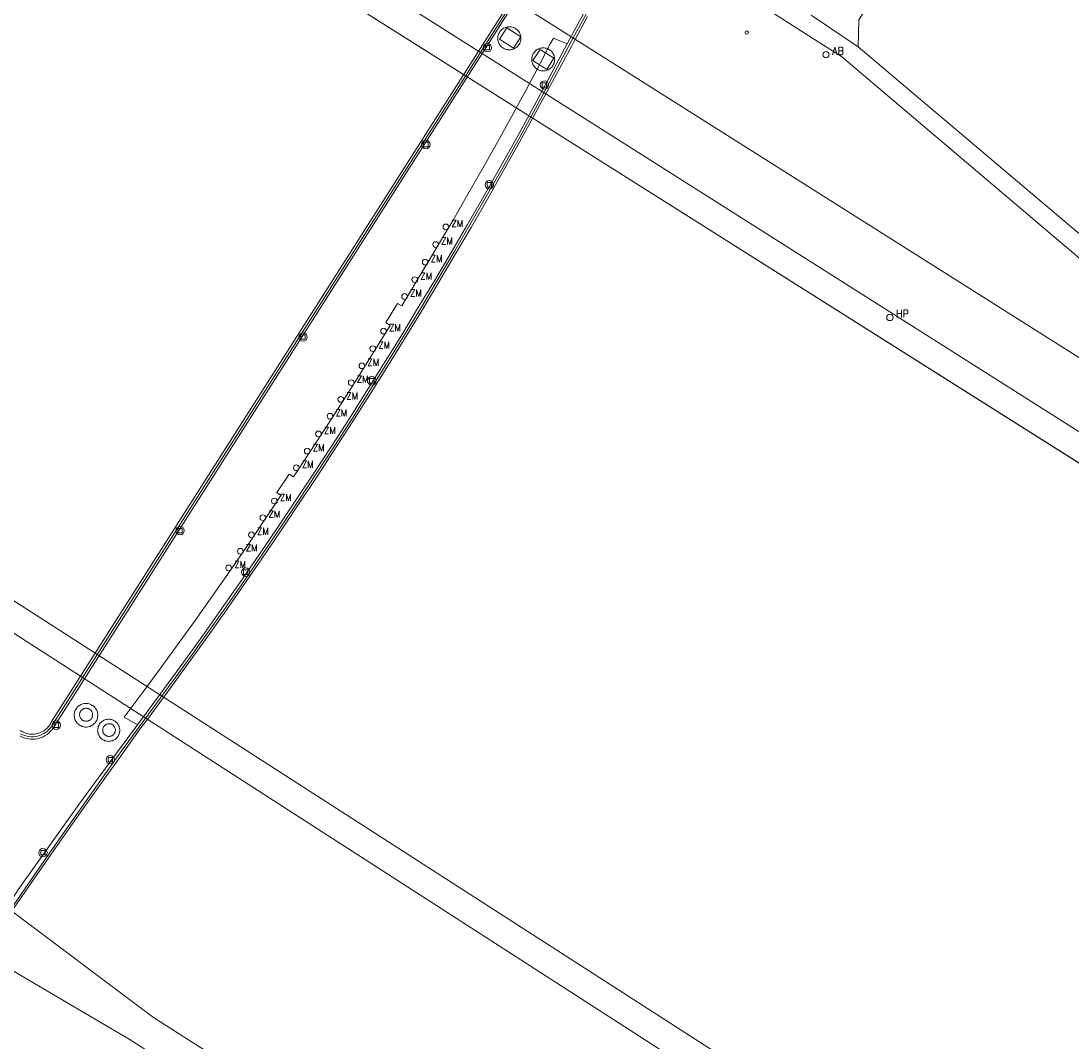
# Model space of a CAD drawing. Header units: metres. Extents: x 138165 to 154469, y 480134 to 494189.
# Tile 287 of 656: x 150009 to 150091, y 481518 to 481598. Entities that reach past the tile are written whole.
import ezdxf

# ---------------------------------------------------------------- set-up
doc = ezdxf.new("R2010")
doc.units = ezdxf.units.M
doc.header["$LTSCALE"] = 0.001
doc.header["$MEASUREMENT"] = 0
for name, color, linetype, lineweight in [('TOP-L-topo objecten punt', 7, 'Continuous', 0), ('TOP-L-topo objecten vlak', 7, 'Continuous', 0), ('TOP-L-water beschoeiing', 7, 'Continuous', 0), ('TOP_L_ballustrade', 7, 'Continuous', 0)]:
    doc.layers.add(name, color=color, linetype=linetype, lineweight=lineweight)
doc.styles.add('Style-STANDARD', font='STANDARD.shx')

# ---------------------------------------------------------------- blocks, each defined once
blk = doc.blocks.new('304')
at = {"layer": 'TOP-L-topo objecten punt', "color": 7, "linetype": 'Continuous', "lineweight": 0}
blk.add_circle((0, 0), 0.0225, dxfattribs=at)
at = {"layer": 'TOP-L-topo objecten punt', "color": 7, "linetype": 'Continuous', "lineweight": 0, "style": 'Style-STANDARD'}
blk.add_text('ZM', height=0.054, dxfattribs=at).set_placement((0.0435, 0))
blk = doc.blocks.new('39')
at = {"layer": 'TOP-L-topo objecten punt', "color": 7, "linetype": 'Continuous', "lineweight": 0}
for p, q in [((0.0175, 0.0175), (-0.0175, 0.0175)), ((-0.0175, 0.0175), (-0.0175, -0.0175)), ((0.0175, 0.0175), (0.0175, -0.0175)), ((0.0175, -0.0175), (-0.0175, -0.0175))]:
    blk.add_line(p, q, dxfattribs=at)
blk.add_circle((0, 0), 0.0332, dxfattribs=at)
blk = doc.blocks.new('17')
at = {"layer": 'TOP-L-topo objecten punt', "color": 7, "linetype": 'Continuous', "lineweight": 0}
blk.add_circle((0, 0), 0.025, dxfattribs=at)
at = {"layer": 'TOP-L-topo objecten punt', "color": 7, "linetype": 'Continuous', "lineweight": 0, "style": 'Style-STANDARD'}
blk.add_text('HP', height=0.06, dxfattribs=at).set_placement((0.0483, 0))
blk = doc.blocks.new('10')
at = {"layer": 'TOP-L-topo objecten punt', "linetype": 'Continuous', "lineweight": 0}
blk.add_circle((0, 0), 0.0125, dxfattribs=at)
blk = doc.blocks.new('11')
at = {"layer": 'TOP-L-topo objecten punt', "color": 7, "linetype": 'Continuous', "lineweight": 0}
blk.add_circle((0, 0), 0.025, dxfattribs=at)
at = {"layer": 'TOP-L-topo objecten punt', "color": 7, "linetype": 'Continuous', "lineweight": 0, "style": 'Style-STANDARD'}
blk.add_text('AB', height=0.06, dxfattribs=at).set_placement((0.0483, 0))

msp = doc.modelspace()

# ---------------------------------------------------------------- linework, layer by layer
at = {"layer": 'TOP-L-topo objecten vlak', "flags": 128}
for points in [[(150074.256, 481596.367), (150074.322, 481598.481), (150097.504, 481635.322), (150100.336, 481639.816), (150216.703, 481824.464)], [(151305.844, 480792.429), (151174.69, 480875.85), (151048.9, 480955.15), (151000, 480986.086), (150978.007, 481000), (150921.83, 481035.54), (150753.92, 481141.74), (150547.54, 481273.39), (150344.63, 481403.15), (150287.751, 481439.292), (150257.337, 481458.618), (150192.211, 481500), (150151.01, 481526.18), (150138.835, 481533.868), (150137.428, 481534.756), (150000, 481621.534), (149908.77, 481679.14), (149780.368, 481761.13)], [(149752.059, 481716.796), (149936.4, 481598.96), (150000, 481558.063), (150090.297, 481500), (150120.56, 481480.54), (150257.87, 481392.723), (150297.62, 481367.3), (150518.8, 481226.52), (150686.17, 481119.754)], [(149750.945, 481715.047), (149935.17, 481597.24), (150000, 481555.509), (150086.235, 481500), (150119.48, 481478.6), (150256.81, 481391.072), (150295.88, 481366.17), (150517.689, 481224.83), (150684.957, 481117.971)], [(150144.204, 481545.095), (150102.951, 481571.281), (150096.086, 481576.191), (150091.707, 481579.698), (150072.943, 481595.601), (150071.335, 481596.628), (150031.631, 481621.982), (149922.773, 481691.401)], [(149914.307, 481683.988), (150000, 481629.842), (150096.242, 481569.03), (150141.272, 481540.578)], [(149910.665, 481680.799), (150000, 481624.205), (150138.492, 481536.471)], [(149908.77, 481679.14), (150000, 481621.534), (150137.428, 481534.756)], [(150068.862, 481633.706), (150011.198, 481543.063), (150011.108, 481542.917), (150011.005, 481542.78), (150010.89, 481542.652), (150010.765, 481542.535), (150010.63, 481542.428), (150010.487, 481542.334), (150010.336, 481542.252), (150010.179, 481542.184), (150010.016, 481542.129), (150009.849, 481542.088), (150009.68, 481542.062), (150009.508, 481542.051), (150009.337, 481542.055), (150009.166, 481542.073), (150008.998, 481542.105), (150008.833, 481542.153), (150008.672, 481542.214), (150008.518, 481542.288)], [(150068.862, 481633.706), (150068.805, 481633.741), (150068.58, 481633.869), (150010.965, 481543.388), (150010.925, 481543.309), (150010.839, 481543.171), (150010.741, 481543.041), (150010.63, 481542.921), (150010.508, 481542.813), (150010.376, 481542.717), (150010.235, 481542.635), (150010.087, 481542.567), (150009.933, 481542.513), (150009.774, 481542.475), (150009.613, 481542.453), (150009.45, 481542.447), (150009.287, 481542.456), (150009.126, 481542.482), (150008.968, 481542.523), (150008.815, 481542.58), (150008.668, 481542.651), (150008.529, 481542.736)], [(150051.429, 481596.587), (150052.291, 481598.182), (150053.479, 481600.347), (150054.68, 481602.505), (150055.895, 481604.656), (150057.125, 481606.798), (150058.368, 481608.932), (150059.625, 481611.058), (150060.895, 481613.176), (150062.18, 481615.286), (150063.478, 481617.387), (150072.426, 481631.429)], [(150007.297, 481527.753), (150009.114, 481530.396), (150010.944, 481533.031), (150012.787, 481535.657), (150014.644, 481538.273), (150016.513, 481540.88), (150018.003, 481542.939), (150018.54, 481543.662), (150020.061, 481545.726), (150021.569, 481547.8), (150023.064, 481549.883), (150024.546, 481551.975), (150026.015, 481554.077), (150027.471, 481556.188), (150028.913, 481558.308), (150030.342, 481560.436), (150031.758, 481562.574), (150033.161, 481564.72), (150034.55, 481566.875), (150035.926, 481569.039), (150037.288, 481571.211), (150038.636, 481573.392), (150039.971, 481575.581), (150041.292, 481577.779), (150042.6, 481579.984), (150043.894, 481582.198), (150045.173, 481584.42), (150046.439, 481586.649), (150047.691, 481588.887), (150048.929, 481591.132), (150051.796, 481596.426), (150051.909, 481596.639), (150053.031, 481598.727)], [(150074.256, 481596.367), (150070.575, 481598.83)], [(150047.806, 481597.027), (150047.802, 481596.948), (150047.792, 481596.87), (150047.775, 481596.793), (150047.751, 481596.717), (150047.721, 481596.644), (150047.684, 481596.574), (150047.642, 481596.508), (150047.594, 481596.445), (150047.54, 481596.387), (150047.482, 481596.333), (150047.419, 481596.285), (150047.353, 481596.243), (150047.283, 481596.206), (150047.21, 481596.176), (150047.134, 481596.152), (150047.057, 481596.135), (150046.979, 481596.125), (150046.9, 481596.121), (150046.821, 481596.125), (150046.743, 481596.135), (150046.666, 481596.152), (150046.59, 481596.176), (150046.517, 481596.206), (150046.447, 481596.243), (150046.381, 481596.285), (150046.318, 481596.333), (150046.26, 481596.387), (150046.206, 481596.445), (150046.158, 481596.508), (150046.116, 481596.574), (150046.079, 481596.644), (150046.049, 481596.717), (150046.025, 481596.793), (150046.008, 481596.87), (150045.998, 481596.948), (150045.994, 481597.027), (150045.998, 481597.106), (150046.008, 481597.184), (150046.025, 481597.262), (150046.049, 481597.337), (150046.079, 481597.41), (150046.116, 481597.48), (150046.158, 481597.547), (150046.206, 481597.609), (150046.26, 481597.668), (150046.318, 481597.721), (150046.381, 481597.769), (150046.447, 481597.811), (150046.517, 481597.848), (150046.59, 481597.878), (150046.666, 481597.902), (150046.743, 481597.919), (150046.821, 481597.929), (150046.9, 481597.933), (150046.979, 481597.929), (150047.057, 481597.919), (150047.134, 481597.902), (150047.21, 481597.878), (150047.283, 481597.848), (150047.353, 481597.811), (150047.419, 481597.769), (150047.482, 481597.721), (150047.54, 481597.668), (150047.594, 481597.609), (150047.642, 481597.547), (150047.684, 481597.48), (150047.721, 481597.41), (150047.751, 481597.337), (150047.775, 481597.262), (150047.792, 481597.184), (150047.802, 481597.106), (150047.806, 481597.027)], [(150047.235, 481596.26), (150047.792, 481597.13), (150046.695, 481597.833), (150046.138, 481596.963), (150047.235, 481596.26)], [(150017.738, 481543.179), (150016.673, 481543.779), (150018.087, 481545.663), (150019.488, 481547.557), (150020.876, 481549.461), (150022.252, 481551.374), (150023.614, 481553.296), (150024.963, 481555.227), (150026.299, 481557.168), (150027.622, 481559.117), (150028.931, 481561.076), (150028.994, 481561.17), (150028.669, 481561.406), (150029.631, 481562.841), (150029.964, 481562.644), (150031.228, 481564.543), (150032.478, 481566.451), (150033.715, 481568.367), (150034.939, 481570.292), (150036.149, 481572.226), (150037.346, 481574.168), (150037.554, 481574.51), (150037.214, 481574.727), (150038.125, 481576.215), (150038.466, 481576.037), (150040.223, 481578.961), (150041.966, 481581.893), (150042.48, 481582.763), (150043.653, 481584.792), (150044.812, 481586.829), (150045.957, 481588.874), (150047.088, 481590.927), (150048.206, 481592.987), (150049.309, 481595.055), (150050.112, 481596.582), (150050.36, 481597.044), (150051.429, 481596.587)], [(150017.738, 481543.179), (150018.339, 481543.987), (150019.855, 481546.046), (150021.359, 481548.114), (150022.85, 481550.191), (150024.327, 481552.278), (150025.792, 481554.374), (150027.243, 481556.48), (150028.682, 481558.594), (150030.107, 481560.717), (150031.518, 481562.849), (150032.916, 481564.99), (150034.301, 481567.139), (150035.673, 481569.298), (150037.031, 481571.464), (150038.375, 481573.639), (150039.705, 481575.823), (150041.022, 481578.015), (150042.326, 481580.215), (150043.615, 481582.423), (150044.891, 481584.639), (150046.152, 481586.863), (150047.4, 481589.095), (150048.634, 481591.335), (150051.429, 481596.587)], [(150050.456, 481595.372), (150050.453, 481595.293), (150050.443, 481595.216), (150050.426, 481595.139), (150050.402, 481595.064), (150050.372, 481594.992), (150050.336, 481594.922), (150050.294, 481594.856), (150050.246, 481594.794), (150050.193, 481594.736), (150050.135, 481594.683), (150050.073, 481594.635), (150050.007, 481594.593), (150049.937, 481594.557), (150049.864, 481594.527), (150049.79, 481594.503), (150049.713, 481594.486), (150049.635, 481594.476), (150049.557, 481594.472), (150049.478, 481594.476), (150049.401, 481594.486), (150049.324, 481594.503), (150049.249, 481594.527), (150049.177, 481594.557), (150049.107, 481594.593), (150049.041, 481594.635), (150048.979, 481594.683), (150048.921, 481594.736), (150048.868, 481594.794), (150048.82, 481594.856), (150048.778, 481594.922), (150048.742, 481594.992), (150048.711, 481595.064), (150048.688, 481595.139), (150048.671, 481595.216), (150048.661, 481595.293), (150048.657, 481595.372), (150048.661, 481595.45), (150048.671, 481595.528), (150048.688, 481595.605), (150048.711, 481595.68), (150048.742, 481595.752), (150048.778, 481595.822), (150048.82, 481595.888), (150048.868, 481595.95), (150048.921, 481596.008), (150048.979, 481596.061), (150049.041, 481596.109), (150049.107, 481596.151), (150049.177, 481596.187), (150049.249, 481596.217), (150049.324, 481596.241), (150049.401, 481596.258), (150049.478, 481596.268), (150049.557, 481596.271), (150049.635, 481596.268), (150049.713, 481596.258), (150049.79, 481596.241), (150049.864, 481596.217), (150049.937, 481596.187), (150050.007, 481596.151), (150050.073, 481596.109), (150050.135, 481596.061), (150050.193, 481596.008), (150050.246, 481595.95), (150050.294, 481595.888), (150050.336, 481595.822), (150050.372, 481595.752), (150050.402, 481595.68), (150050.426, 481595.605), (150050.443, 481595.528), (150050.453, 481595.45), (150050.456, 481595.372)], [(150103.647, 481572.636), (150100.715, 481574.703), (150097.937, 481576.662), (150097.231, 481577.16), (150092.668, 481580.823), (150091.843, 481581.519), (150074.256, 481596.367)], [(150049.837, 481594.591), (150050.393, 481595.473), (150049.307, 481596.157), (150048.751, 481595.276), (150049.837, 481594.591)], [(150470.613, 481229.953), (150245.254, 481373.063), (150046.13, 481500), (150017.085, 481518.516), (150000.726, 481528.135), (149954.225, 481558.28), (149953.622, 481558.728), (149956.505, 481562.09)], [(150014.612, 481543.931), (150014.609, 481544.012), (150014.598, 481544.092), (150014.581, 481544.17), (150014.557, 481544.247), (150014.526, 481544.322), (150014.489, 481544.393), (150014.445, 481544.461), (150014.396, 481544.525), (150014.342, 481544.585), (150014.282, 481544.639), (150014.218, 481544.688), (150014.15, 481544.732), (150014.079, 481544.769), (150014.004, 481544.8), (150013.927, 481544.824), (150013.849, 481544.841), (150013.769, 481544.852), (150013.688, 481544.855), (150013.607, 481544.852), (150013.528, 481544.841), (150013.449, 481544.824), (150013.372, 481544.8), (150013.297, 481544.769), (150013.226, 481544.732), (150013.158, 481544.688), (150013.094, 481544.639), (150013.034, 481544.585), (150012.98, 481544.525), (150012.931, 481544.461), (150012.888, 481544.393), (150012.85, 481544.322), (150012.819, 481544.247), (150012.795, 481544.17), (150012.778, 481544.092), (150012.767, 481544.012), (150012.764, 481543.931), (150012.767, 481543.851), (150012.778, 481543.771), (150012.795, 481543.692), (150012.819, 481543.615), (150012.85, 481543.541), (150012.888, 481543.469), (150012.931, 481543.401), (150012.98, 481543.337), (150013.034, 481543.278), (150013.094, 481543.223), (150013.158, 481543.174), (150013.226, 481543.131), (150013.297, 481543.093), (150013.372, 481543.063), (150013.449, 481543.038), (150013.528, 481543.021), (150013.607, 481543.01), (150013.688, 481543.007), (150013.769, 481543.01), (150013.849, 481543.021), (150013.927, 481543.038), (150014.004, 481543.063), (150014.079, 481543.093), (150014.15, 481543.131), (150014.218, 481543.174), (150014.282, 481543.223), (150014.342, 481543.278), (150014.396, 481543.337), (150014.445, 481543.401), (150014.489, 481543.469), (150014.526, 481543.541), (150014.557, 481543.615), (150014.581, 481543.692), (150014.598, 481543.771), (150014.609, 481543.851), (150014.612, 481543.931)], [(150014.208, 481543.97), (150014.206, 481544.015), (150014.2, 481544.059), (150014.19, 481544.102), (150014.177, 481544.145), (150014.16, 481544.186), (150014.14, 481544.225), (150014.116, 481544.263), (150014.089, 481544.298), (150014.058, 481544.331), (150014.026, 481544.361), (150013.99, 481544.388), (150013.953, 481544.412), (150013.913, 481544.433), (150013.872, 481544.45), (150013.83, 481544.463), (150013.786, 481544.473), (150013.742, 481544.478), (150013.698, 481544.48), (150013.653, 481544.478), (150013.609, 481544.473), (150013.566, 481544.463), (150013.523, 481544.45), (150013.482, 481544.433), (150013.443, 481544.412), (150013.405, 481544.388), (150013.37, 481544.361), (150013.337, 481544.331), (150013.307, 481544.298), (150013.28, 481544.263), (150013.256, 481544.225), (150013.235, 481544.186), (150013.218, 481544.145), (150013.205, 481544.102), (150013.195, 481544.059), (150013.19, 481544.015), (150013.188, 481543.97), (150013.19, 481543.926), (150013.195, 481543.882), (150013.205, 481543.838), (150013.218, 481543.796), (150013.235, 481543.755), (150013.256, 481543.715), (150013.28, 481543.678), (150013.307, 481543.642), (150013.337, 481543.61), (150013.37, 481543.58), (150013.405, 481543.552), (150013.443, 481543.529), (150013.482, 481543.508), (150013.523, 481543.491), (150013.566, 481543.478), (150013.609, 481543.468), (150013.653, 481543.462), (150013.698, 481543.46), (150013.742, 481543.462), (150013.786, 481543.468), (150013.83, 481543.478), (150013.872, 481543.491), (150013.913, 481543.508), (150013.953, 481543.529), (150013.99, 481543.552), (150014.026, 481543.58), (150014.058, 481543.61), (150014.089, 481543.642), (150014.116, 481543.678), (150014.14, 481543.715), (150014.16, 481543.755), (150014.177, 481543.796), (150014.19, 481543.838), (150014.2, 481543.882), (150014.206, 481543.926), (150014.208, 481543.97)], [(150016.333, 481542.752), (150016.33, 481542.827), (150016.32, 481542.902), (150016.303, 481542.976), (150016.281, 481543.048), (150016.252, 481543.118), (150016.217, 481543.184), (150016.176, 481543.248), (150016.13, 481543.308), (150016.079, 481543.364), (150016.024, 481543.415), (150015.964, 481543.461), (150015.9, 481543.501), (150015.833, 481543.536), (150015.763, 481543.565), (150015.691, 481543.588), (150015.618, 481543.604), (150015.543, 481543.614), (150015.467, 481543.617), (150015.392, 481543.614), (150015.317, 481543.604), (150015.243, 481543.588), (150015.171, 481543.565), (150015.101, 481543.536), (150015.034, 481543.501), (150014.971, 481543.461), (150014.911, 481543.415), (150014.855, 481543.364), (150014.804, 481543.308), (150014.758, 481543.248), (150014.717, 481543.184), (150014.683, 481543.118), (150014.654, 481543.048), (150014.631, 481542.976), (150014.615, 481542.902), (150014.605, 481542.827), (150014.601, 481542.752), (150014.605, 481542.676), (150014.615, 481542.601), (150014.631, 481542.528), (150014.654, 481542.456), (150014.683, 481542.386), (150014.717, 481542.319), (150014.758, 481542.255), (150014.804, 481542.195), (150014.855, 481542.139), (150014.911, 481542.088), (150014.971, 481542.042), (150015.034, 481542.002), (150015.101, 481541.967), (150015.171, 481541.938), (150015.243, 481541.915), (150015.317, 481541.899), (150015.392, 481541.889), (150015.467, 481541.886), (150015.543, 481541.889), (150015.618, 481541.899), (150015.691, 481541.915), (150015.763, 481541.938), (150015.833, 481541.967), (150015.9, 481542.002), (150015.964, 481542.042), (150016.024, 481542.088), (150016.079, 481542.139), (150016.13, 481542.195), (150016.176, 481542.255), (150016.217, 481542.319), (150016.252, 481542.386), (150016.281, 481542.456), (150016.303, 481542.528), (150016.32, 481542.601), (150016.33, 481542.676), (150016.333, 481542.752)], [(149941.906, 481426.544), (150001.958, 481520.693), (150002.913, 481522.149), (150004.332, 481524.287), (150005.764, 481526.416), (150007.209, 481528.536), (150008.667, 481530.647), (150010.139, 481532.749), (150011.624, 481534.842), (150013.121, 481536.925), (150014.632, 481538.999), (150016.155, 481541.064), (150017.738, 481543.179)], [(150015.993, 481542.77), (150015.991, 481542.727), (150015.985, 481542.684), (150015.976, 481542.642), (150015.963, 481542.6), (150015.946, 481542.56), (150015.926, 481542.522), (150015.903, 481542.485), (150015.877, 481542.451), (150015.847, 481542.419), (150015.815, 481542.39), (150015.781, 481542.363), (150015.744, 481542.34), (150015.706, 481542.32), (150015.666, 481542.303), (150015.625, 481542.29), (150015.582, 481542.281), (150015.539, 481542.275), (150015.496, 481542.273), (150015.453, 481542.275), (150015.41, 481542.281), (150015.367, 481542.29), (150015.326, 481542.303), (150015.286, 481542.32), (150015.248, 481542.34), (150015.211, 481542.363), (150015.177, 481542.39), (150015.145, 481542.419), (150015.116, 481542.451), (150015.089, 481542.485), (150015.066, 481542.522), (150015.046, 481542.56), (150015.029, 481542.6), (150015.016, 481542.642), (150015.007, 481542.684), (150015.001, 481542.727), (150014.999, 481542.77), (150015.001, 481542.813), (150015.007, 481542.856), (150015.016, 481542.899), (150015.029, 481542.94), (150015.046, 481542.98), (150015.066, 481543.019), (150015.089, 481543.055), (150015.116, 481543.089), (150015.145, 481543.121), (150015.177, 481543.151), (150015.211, 481543.177), (150015.248, 481543.2), (150015.286, 481543.22), (150015.326, 481543.237), (150015.367, 481543.25), (150015.41, 481543.259), (150015.453, 481543.265), (150015.496, 481543.267), (150015.539, 481543.265), (150015.582, 481543.259), (150015.625, 481543.25), (150015.666, 481543.237), (150015.706, 481543.22), (150015.744, 481543.2), (150015.781, 481543.177), (150015.815, 481543.151), (150015.847, 481543.121), (150015.877, 481543.089), (150015.903, 481543.055), (150015.926, 481543.019), (150015.946, 481542.98), (150015.963, 481542.94), (150015.976, 481542.899), (150015.985, 481542.856), (150015.991, 481542.813), (150015.993, 481542.77)], [(150470.613, 481229.953), (150472.09, 481232.079), (150246.586, 481375.138), (150050.705, 481500), (150018.982, 481520.222), (150006.911, 481529.27)]]:
    msp.add_lwpolyline(points, dxfattribs=at)
at = {"layer": 'TOP-L-water beschoeiing', "flags": 128}
for points in [[(150257.87, 481392.723), (150120.56, 481480.54), (150090.297, 481500), (150000, 481558.063), (149936.4, 481598.96), (149752.059, 481716.796)], [(149908.77, 481679.14), (150000, 481621.534), (150137.428, 481534.756)]]:
    msp.add_lwpolyline(points, dxfattribs=at)
at = {"layer": 'TOP_L_ballustrade', "flags": 128}
for points in [[(150008.562, 481542.482), (150008.717, 481542.406), (150008.878, 481542.344), (150009.043, 481542.297), (150009.213, 481542.266), (150009.384, 481542.251), (150009.557, 481542.252), (150009.728, 481542.269), (150009.897, 481542.301), (150010.062, 481542.35), (150010.223, 481542.413), (150010.376, 481542.491), (150010.522, 481542.583), (150010.659, 481542.687), (150010.785, 481542.805), (150010.9, 481542.933), (150011.002, 481543.071), (150011.092, 481543.219), (150011.139, 481543.312), (150068.641, 481633.624)], [(150053.524, 481600.013), (150052.315, 481597.807), (150051.756, 481596.776), (150048.945, 481591.509), (150047.709, 481589.262), (150046.459, 481587.023), (150045.194, 481584.792), (150043.916, 481582.569), (150042.624, 481580.354), (150041.319, 481578.148), (150039.999, 481575.949), (150038.666, 481573.759), (150037.319, 481571.577), (150035.959, 481569.403), (150034.585, 481567.238), (150033.197, 481565.082), (150031.796, 481562.934), (150030.382, 481560.795), (150028.955, 481558.665), (150027.514, 481556.544), (150026.06, 481554.432), (150024.593, 481552.329), (150023.112, 481550.235), (150021.619, 481548.15), (150020.113, 481546.075), (150018.594, 481544.009), (150017.877, 481543.044), (150016.078, 481540.584), (150013.957, 481537.591), (150011.85, 481534.588), (150009.756, 481531.577), (150007.675, 481528.556)]]:
    msp.add_lwpolyline(points, dxfattribs=at)

# ---------------------------------------------------------------- block references
at = {"layer": 'TOP-L-topo objecten punt', "xscale": 10, "yscale": 10, "zscale": 10}
for name, p in [('10', (150065.524, 481597.474)), ('39', (150045.175, 481596.284)), ('11', (150071.743, 481595.739)), ('39', (150049.649, 481593.369)), ('39', (150040.347, 481588.691)), ('39', (150045.321, 481585.529)), ('304', (150041.923, 481582.228)), ('304', (150041.117, 481580.85)), ('304', (150040.298, 481579.475)), ('304', (150039.477, 481578.096)), ('304', (150038.682, 481576.773)), ('17', (150076.75, 481575.13)), ('304', (150037.034, 481574.059)), ('39', (150030.717, 481573.592)), ('304', (150036.179, 481572.685)), ('304', (150035.33, 481571.34)), ('304', (150034.5, 481570.018)), ('39', (150036.113, 481570.161)), ('304', (150033.674, 481568.707)), ('304', (150032.829, 481567.385)), ('304', (150031.919, 481565.993)), ('304', (150031.048, 481564.649)), ('304', (150030.188, 481563.343)), ('304', (150028.465, 481560.736)), ('304', (150027.569, 481559.429)), ('39', (150021.066, 481558.414)), ('304', (150026.665, 481558.08)), ('304', (150025.794, 481556.797)), ('304', (150024.881, 481555.49)), ('39', (150026.22, 481555.151)), ('39', (150011.359, 481543.157)), ('39', (150015.594, 481540.448)), ('39', (150010.31, 481533.154))]:
    msp.add_blockref(name, p, dxfattribs=at)

doc.saveas('drawing.dxf')
